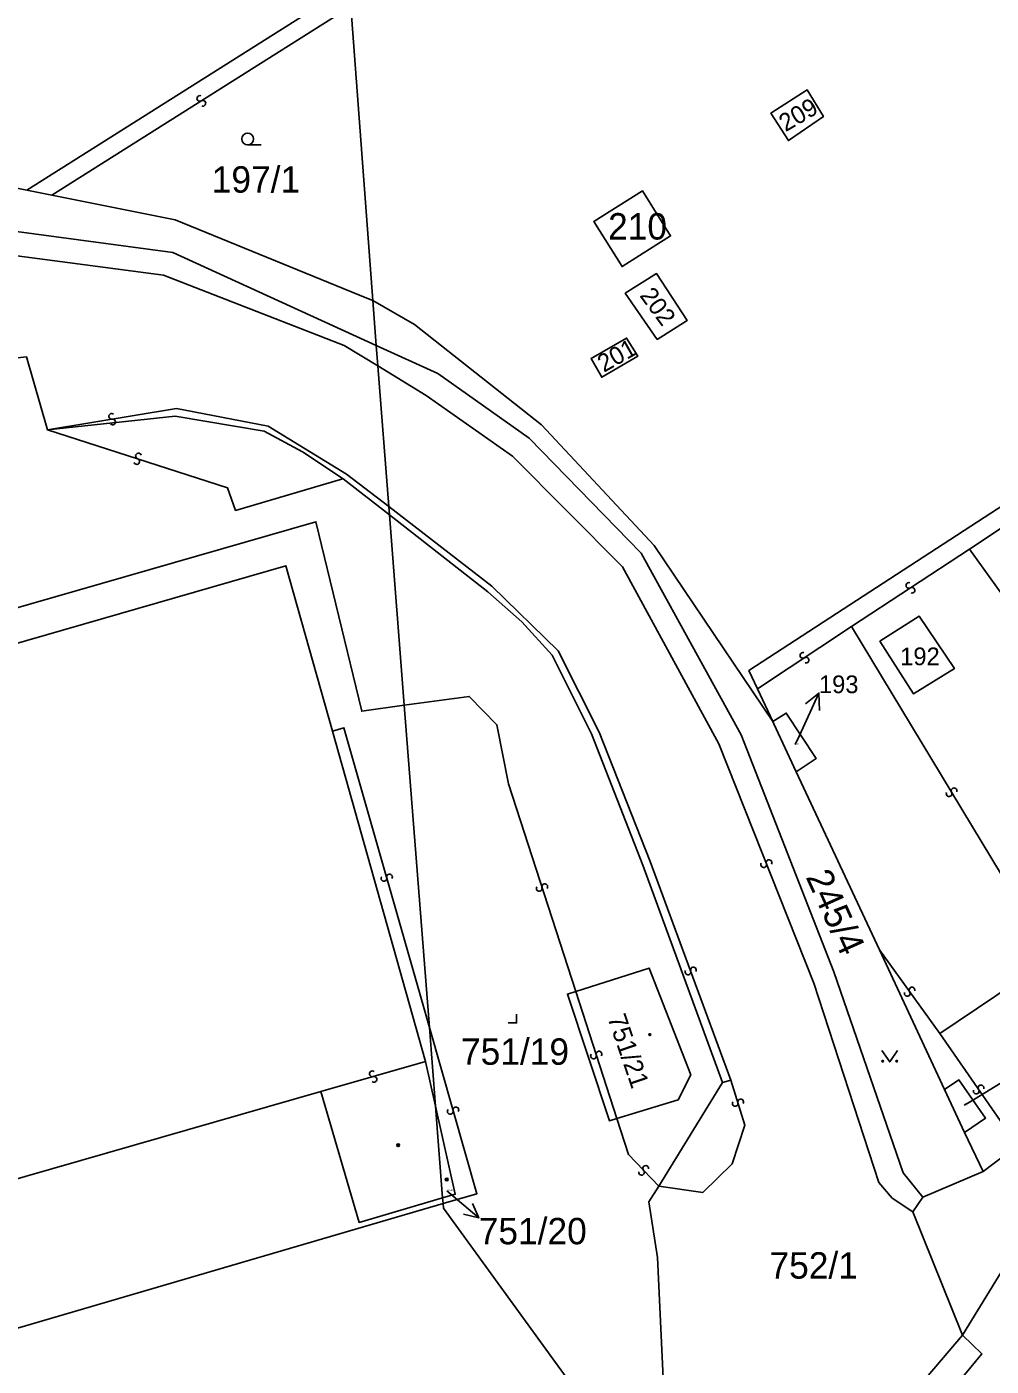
# Model space of a CAD drawing. Extents: x -600309 to -598967, y -1161267 to -1160292.
# Drawn here: x -599361.9 to -599299.8, y -1160967.5 to -1160881.2 of the extents above; entities that cross this region are included whole.
import ezdxf

# ---------------------------------------------------------------- set-up
doc = ezdxf.new("R2010")
doc.units = 0
for name, color, linetype in [('Level 1', 7, 'Continuous'), ('Level 13', 7, 'Continuous'), ('Level 3', 7, 'Continuous'), ('Level 4', 7, 'Continuous'), ('Level 5', 7, 'Continuous'), ('Level 57', 7, 'Continuous'), ('Level 60', 7, 'Continuous')]:
    doc.layers.add(name, color=color, linetype=linetype)

msp = doc.modelspace()

# ---------------------------------------------------------------- linework, layer by layer
at = {"layer": 'Level 1'}
for points in [[(-599361.85, -1160891.73), (-599341.16, -1160878.63)], [(-599341.01, -1160879.91), (-599339.6, -1160898.84)], [(-599313.98, -1160886.77), (-599311.64, -1160885.28), (-599310.6, -1160886.99), (-599312.85, -1160888.54), (-599313.98, -1160886.77)], [(-599314.84, -1160923.85), (-599315.39, -1160922.67), (-599260.53, -1160886.96)], [(-599361.85, -1160891.73), (-599362.72, -1160891.56), (-599374.42, -1160890.15), (-599375.53, -1160890.4)], [(-599360.25, -1160892.05), (-599361.85, -1160891.73)], [(-599360.25, -1160892.05), (-599352.31, -1160893.65), (-599339.99, -1160898.68), (-599339.6, -1160898.84)], [(-599325.38, -1160893.75), (-599322.25, -1160891.78), (-599320.43, -1160894.68), (-599323.56, -1160896.65), (-599325.38, -1160893.75)], [(-599339.37, -1160901.73), (-599352.46, -1160895.75), (-599362.84, -1160894.34), (-599371.33, -1160894.86), (-599386.68, -1160898.16), (-599423.37, -1160908.81), (-599435.34, -1160910.65), (-599443.08, -1160909.52), (-599449.91, -1160906.36), (-599452.36, -1160906.67)], [(-599323.35, -1160898.37), (-599321.34, -1160897.1), (-599319.37, -1160900.13), (-599321.29, -1160901.34), (-599323.35, -1160898.37)], [(-599313.86, -1160925.94), (-599321.48, -1160914.61), (-599328.73, -1160906.84), (-599336.91, -1160900.39), (-599339.6, -1160898.84)], [(-599339.6, -1160898.84), (-599339.37, -1160901.73)], [(-599304.21, -1160956.57), (-599305.47, -1160955), (-599309.92, -1160942.06), (-599315.89, -1160926.81), (-599322.32, -1160915.1), (-599329.54, -1160907.71), (-599335.41, -1160903.54), (-599339.37, -1160901.73)], [(-599339.37, -1160901.73), (-599339.27, -1160903.05)], [(-599325.55, -1160902.57), (-599323.26, -1160901.26), (-599322.55, -1160902.43), (-599324.86, -1160903.78), (-599325.55, -1160902.57)], [(-599360.52, -1160907.17), (-599361.87, -1160902.47)], [(-599339.27, -1160903.05), (-599338.57, -1160912.11)], [(-599341.5, -1160910.31), (-599344.12, -1160908.57), (-599346.58, -1160907.24), (-599352.31, -1160906.29), (-599360.52, -1160907.17)], [(-599341.5, -1160910.31), (-599338.52, -1160912.64)], [(-599338.57, -1160912.11), (-599338.52, -1160912.64)], [(-599317.1, -1160949.2), (-599322.22, -1160935.2), (-599325.52, -1160926.73), (-599328.05, -1160921.68), (-599330.01, -1160919.53), (-599332.2, -1160917.6), (-599338.52, -1160912.64)], [(-599338.52, -1160912.64), (-599337.57, -1160924.9)], [(-599235.72, -1160913.36), (-599296.6, -1160957.23), (-599301.64, -1160965.46)], [(-599416.34, -1160936.44), (-599345.19, -1160915.92), (-599342.19, -1160926.57)], [(-599306.96, -1160920.78), (-599304.44, -1160919.16), (-599302.17, -1160922.54), (-599304.81, -1160924.16), (-599306.96, -1160920.78)], [(-599313.86, -1160925.94), (-599314.84, -1160923.85)], [(-599337.57, -1160924.9), (-599335.95, -1160945.64)], [(-599312.35, -1160929.18), (-599311.06, -1160928.32), (-599312.99, -1160925.4), (-599313.86, -1160925.94)], [(-599312.35, -1160929.18), (-599313.79, -1160926.1), (-599313.86, -1160925.94)], [(-599342.19, -1160926.57), (-599336.2, -1160947.84)], [(-599307, -1160940.65), (-599312.35, -1160929.18)], [(-599302.8, -1160949.65), (-599307, -1160940.65)], [(-599326.54, -1160943.33), (-599321.82, -1160941.82), (-599319.14, -1160948.69), (-599319.94, -1160950.31), (-599323.89, -1160951.5)], [(-599326.54, -1160943.33), (-599327.07, -1160943.5), (-599324.37, -1160951.65), (-599323.89, -1160951.5)], [(-599335.95, -1160945.64), (-599335.56, -1160950.71)], [(-599336.2, -1160947.84), (-599335.56, -1160950.71)], [(-599321.2, -1160955.86), (-599317.1, -1160949.2)], [(-599301.51, -1160952.42), (-599300.16, -1160951.48), (-599301.88, -1160949.02), (-599302.8, -1160949.65)], [(-599406.76, -1160968.12), (-599342.94, -1160949.78)], [(-599335.1, -1160956.62), (-599340.48, -1160958.2), (-599342.94, -1160949.78)], [(-599301.51, -1160952.42), (-599302.8, -1160949.65)], [(-599335.56, -1160950.71), (-599334.29, -1160956.39), (-599335.1, -1160956.62)], [(-599335.56, -1160950.71), (-599335.1, -1160956.62)], [(-599300.33, -1160954.93), (-599301.51, -1160952.42)], [(-599298.11, -1160953.25), (-599300.33, -1160954.93)], [(-599304.21, -1160956.57), (-599300.33, -1160954.93)], [(-599320.82, -1160970.06), (-599321.27, -1160960.47), (-599321.83, -1160956.87), (-599321.2, -1160955.86)], [(-599335.1, -1160956.62), (-599335.07, -1160956.99)], [(-599335.07, -1160956.99), (-599335.05, -1160957.28), (-599324.94, -1160971.21)], [(-599304.84, -1160957.53), (-599304.21, -1160956.57)], [(-599301.64, -1160965.46), (-599304.84, -1160957.53)], [(-599329.06, -1161035.01), (-599328.97, -1161034.68), (-599324.48, -1161025.58), (-599315.91, -1161007.71), (-599310.64, -1160996.4), (-599307.55, -1160986.94), (-599305.19, -1160975.42), (-599303.65, -1160970.59), (-599300.4, -1160966.67), (-599301.64, -1160965.46)], [(-599301.64, -1160965.46), (-599305.34, -1160969.8)]]:
    msp.add_lwpolyline(points, dxfattribs=at)
at = {"layer": 'Level 13'}
for centre, start, end in [((-599350.728, -1160885.824), 69.40927, 301.99927), ((-599350.533, -1160886.137), 249.62372, 121.72172), ((-599356.398, -1160906.298), 46.74548, 278.84348), ((-599356.341, -1160906.662), 226.53102, 99.12102), ((-599354.672, -1160908.855), 19.56346, 251.66145), ((-599354.787, -1160909.205), 199.349, 71.939), ((-599305.1, -1160917.185), 70.66079, 302.75879), ((-599304.9, -1160917.494), 250.44634, 123.03634), ((-599311.921, -1160921.686), 71.019, 303.11699), ((-599311.719, -1160921.994), 250.80454, 123.39454), ((-599302.192, -1160930.406), 338.2993, 210.8893), ((-599302.509, -1160930.594), 158.51375, 30.61175), ((-599314.442, -1160935.166), 148.96871, 21.06671), ((-599314.099, -1160935.033), 328.75426, 201.34426), ((-599338.877, -1160936.05), 143.07229, 15.66229), ((-599338.522, -1160935.951), 323.28674, 195.38474), ((-599328.885, -1160936.696), 145.09076, 17.68076), ((-599328.534, -1160936.585), 325.30521, 197.40321), ((-599319.313, -1160942.073), 147.39257, 19.98257), ((-599318.966, -1160941.948), 327.60702, 199.70502), ((-599304.9, -1160943.243), 342.97652, 215.56652), ((-599305.201, -1160943.457), 163.19098, 35.28897), ((-599325.395, -1160947.476), 145.12913, 17.71913), ((-599325.044, -1160947.365), 325.34359, 197.44159), ((-599339.62, -1160948.633), 53.21589, 285.80589), ((-599339.521, -1160948.988), 233.43034, 105.52834), ((-599300.763, -1160949.744), 162.11332, 34.21131), ((-599300.458, -1160949.536), 341.89886, 214.48886), ((-599334.607, -1160951.05), 143.0542, 15.6442), ((-599334.252, -1160950.951), 323.26866, 195.36666), ((-599316.276, -1160950.544), 144.33088, 16.92088), ((-599315.923, -1160950.437), 324.54534, 196.64333), ((-599322.305, -1160954.976), 171.07406, 43.17206), ((-599322.036, -1160954.723), 350.8596, 223.4496)]:
    msp.add_arc(centre, 0.184, start, end, dxfattribs=at)
at = {"layer": 'Level 3'}
for points in [[(-599341.01, -1160879.91), (-599360.25, -1160892.05)], [(-599339.27, -1160903.05), (-599341.43, -1160901.73), (-599353.06, -1160897.2), (-599363.14, -1160895.88), (-599371.49, -1160896.46), (-599386.41, -1160899.6), (-599423.05, -1160910.29), (-599435.16, -1160912.2), (-599444, -1160910.91), (-599452.36, -1160906.67)], [(-599304.84, -1160957.53), (-599306.18, -1160956.63), (-599307.03, -1160955.64), (-599311.22, -1160942.8), (-599317.32, -1160927.39), (-599323.52, -1160915.98), (-599330.6, -1160908.86), (-599336.16, -1160904.96), (-599339.27, -1160903.05)], [(-599360.52, -1160907.17), (-599352.22, -1160905.8), (-599346.33, -1160906.93), (-599341.29, -1160910.01), (-599338.57, -1160912.11)], [(-599360.52, -1160907.17), (-599348.94, -1160910.89), (-599348.43, -1160912.35), (-599341.67, -1160910.37), (-599341.5, -1160910.31)], [(-599301.2, -1160914.84), (-599292.85, -1160909.3)], [(-599338.57, -1160912.11), (-599331.93, -1160917.23), (-599327.67, -1160921.39), (-599325.04, -1160926.63), (-599321.74, -1160934.97), (-599316.55, -1160949.05)], [(-599428.72, -1160940.07), (-599428.08, -1160937.84), (-599425.58, -1160935.98), (-599424.32, -1160936.42), (-599343.26, -1160913.08), (-599340.31, -1160925.28), (-599337.57, -1160924.9)], [(-599308.8, -1160919.83), (-599301.2, -1160914.84)], [(-599301.2, -1160914.84), (-599286.74, -1160934.95)], [(-599314.84, -1160923.85), (-599308.8, -1160919.83)], [(-599295.9, -1160941.18), (-599308.8, -1160919.83)], [(-599337.57, -1160924.9), (-599333.39, -1160924.33), (-599331.61, -1160926.15), (-599330.87, -1160929.95), (-599326.54, -1160943.33)], [(-599342.19, -1160926.57), (-599341.45, -1160926.35), (-599335.95, -1160945.64)], [(-599303.11, -1160946.04), (-599307, -1160940.65)], [(-599303.11, -1160946.04), (-599295.9, -1160941.18)], [(-599326.54, -1160943.33), (-599323.89, -1160951.5)], [(-599335.95, -1160945.64), (-599332.9, -1160956.35), (-599335.07, -1160956.99)], [(-599298.11, -1160953.25), (-599303.11, -1160946.04)], [(-599336.2, -1160947.84), (-599342.94, -1160949.78)], [(-599316.55, -1160949.05), (-599315.66, -1160951.93), (-599316.47, -1160954.42), (-599318.36, -1160956.27), (-599321.2, -1160955.86)], [(-599317.1, -1160949.2), (-599316.55, -1160949.05)], [(-599321.2, -1160955.86), (-599323.14, -1160953.83), (-599323.89, -1160951.5)], [(-599399.61, -1160975.89), (-599335.07, -1160956.99)]]:
    msp.add_lwpolyline(points, dxfattribs=at)
at = {"layer": 'Level 5'}
msp.add_line((-599347.65, -1160888.81), (-599346.775, -1160888.81), dxfattribs=at)
for points in [[(-599330.89, -1160945.35), (-599330.34, -1160945.35), (-599330.34, -1160944.8)], [(-599306.831, -1160947.12), (-599306.33, -1160947.87), (-599305.83, -1160947.12)]]:
    msp.add_lwpolyline(points, dxfattribs=at)
for centre, radius in [((-599347.65, -1160888.435), 0.375), ((-599321.77, -1160946.11), 0.0612), ((-599321.77, -1160946.11), 0.0354), ((-599306.78, -1160947.82), 0.05), ((-599305.881, -1160947.82), 0.05), ((-599337.96, -1160953.23), 0.09), ((-599337.96, -1160953.23), 0.0521), ((-599334.84, -1160955.44), 0.09), ((-599334.84, -1160955.44), 0.0521)]:
    msp.add_circle(centre, radius, dxfattribs=at)
at = {"layer": 'Level 57'}
for p, q in [((-599312.147, -1160926.842), (-599310.886, -1160924.12)), ((-599312.42, -1160927.43), (-599312.147, -1160926.842)), ((-599301.16, -1160950.429), (-599298.597, -1160948.87)), ((-599301.54, -1160950.66), (-599301.16, -1160950.429)), ((-599334.84, -1160956.17), (-599332.78, -1160957.91))]:
    msp.add_line(p, q, dxfattribs=at)
for points in [[(-599311.76, -1160924.817), (-599310.886, -1160924.12), (-599310.852, -1160925.238)], [(-599333.177, -1160956.987), (-599332.78, -1160957.91), (-599333.757, -1160957.673)]]:
    msp.add_lwpolyline(points, dxfattribs=at)
at = {"layer": 'Level 60'}
for points in [[(-599341.16, -1160878.63), (-599361.85, -1160891.73), (-599362.72, -1160891.56), (-599374.42, -1160890.15), (-599375.53, -1160890.4), (-599396.23, -1160854.18), (-599396.82, -1160853.04), (-599344.19, -1160819.67), (-599344.18, -1160821.01), (-599344.2, -1160823.41), (-599344.97, -1160822.15), (-599347.69, -1160823.87), (-599346.23, -1160826.28), (-599344.4, -1160825.11), (-599345.1, -1160824.02), (-599344.2, -1160823.41), (-599343.88, -1160844.93), (-599343.45, -1160850.23), (-599343.28, -1160852.34)], [(-599339.6, -1160898.84), (-599341.01, -1160879.91), (-599341.16, -1160878.63), (-599289.31, -1160845.42), (-599288.57, -1160846.23), (-599277.78, -1160862.37), (-599260.53, -1160886.96), (-599315.39, -1160922.67), (-599314.84, -1160923.85), (-599313.86, -1160925.94), (-599321.48, -1160914.61), (-599328.73, -1160906.84), (-599336.91, -1160900.39)], [(-599341.01, -1160879.91), (-599339.6, -1160898.84), (-599339.99, -1160898.68), (-599352.31, -1160893.65), (-599360.25, -1160892.05), (-599361.85, -1160891.73), (-599341.16, -1160878.63)], [(-599311.64, -1160885.28), (-599313.98, -1160886.77), (-599312.85, -1160888.54), (-599310.6, -1160886.99)], [(-599313.98, -1160886.77), (-599311.64, -1160885.28), (-599310.6, -1160886.99), (-599312.85, -1160888.54)], [(-599260.53, -1160886.96), (-599259.93, -1160887.85), (-599245.44, -1160907.97), (-599244.95, -1160911.26), (-599245.11, -1160912.69), (-599245.94, -1160914.13), (-599247.27, -1160915.32), (-599248.33, -1160916.3), (-599273.84, -1160935.22), (-599298.11, -1160953.25), (-599300.33, -1160954.93), (-599301.51, -1160952.42), (-599300.16, -1160951.48), (-599301.88, -1160949.02), (-599302.8, -1160949.65), (-599307, -1160940.65), (-599312.35, -1160929.18), (-599311.06, -1160928.32), (-599312.99, -1160925.4), (-599313.86, -1160925.94), (-599314.84, -1160923.85), (-599315.39, -1160922.67)], [(-599322.25, -1160891.78), (-599325.38, -1160893.75), (-599323.56, -1160896.65), (-599320.43, -1160894.68)], [(-599325.38, -1160893.75), (-599322.25, -1160891.78), (-599320.43, -1160894.68), (-599323.56, -1160896.65)], [(-599321.34, -1160897.1), (-599323.35, -1160898.37), (-599321.29, -1160901.34), (-599319.37, -1160900.13)], [(-599323.35, -1160898.37), (-599321.34, -1160897.1), (-599319.37, -1160900.13), (-599321.29, -1160901.34)], [(-599328.73, -1160906.84), (-599321.48, -1160914.61), (-599313.86, -1160925.94), (-599313.79, -1160926.1), (-599312.35, -1160929.18), (-599307, -1160940.65), (-599302.8, -1160949.65), (-599301.51, -1160952.42), (-599300.33, -1160954.93), (-599304.21, -1160956.57), (-599305.47, -1160955), (-599309.92, -1160942.06), (-599315.89, -1160926.81), (-599322.32, -1160915.1), (-599329.54, -1160907.71), (-599335.41, -1160903.54), (-599339.37, -1160901.73), (-599339.6, -1160898.84), (-599336.91, -1160900.39)], [(-599323.26, -1160901.26), (-599325.55, -1160902.57), (-599324.86, -1160903.78), (-599322.55, -1160902.43)], [(-599325.55, -1160902.57), (-599323.26, -1160901.26), (-599322.55, -1160902.43), (-599324.86, -1160903.78)], [(-599344.12, -1160908.57), (-599341.5, -1160910.31), (-599338.52, -1160912.64), (-599337.57, -1160924.9), (-599335.95, -1160945.64), (-599335.56, -1160950.71), (-599336.2, -1160947.84), (-599342.19, -1160926.57), (-599345.19, -1160915.92), (-599416.34, -1160936.44), (-599428.72, -1160940.07), (-599432.02, -1160941.04), (-599438.73, -1160933.04), (-599455.29, -1160913.3), (-599447.62, -1160917.87), (-599438.49, -1160919.83), (-599429.39, -1160919.59), (-599420.43, -1160917.42), (-599380.09, -1160905.34), (-599371.38, -1160903.51), (-599361.87, -1160902.47), (-599360.52, -1160907.17), (-599352.31, -1160906.29), (-599346.58, -1160907.24)], [(-599321.83, -1160956.87), (-599321.27, -1160960.47), (-599320.82, -1160970.06), (-599320.71, -1160971.66), (-599323.97, -1160972.54), (-599324.94, -1160971.21), (-599335.05, -1160957.28), (-599335.07, -1160956.99), (-599335.1, -1160956.62), (-599334.29, -1160956.39), (-599335.56, -1160950.71), (-599335.95, -1160945.64), (-599337.57, -1160924.9), (-599338.52, -1160912.64), (-599332.2, -1160917.6), (-599330.01, -1160919.53), (-599328.05, -1160921.68), (-599325.52, -1160926.73), (-599322.22, -1160935.2), (-599317.1, -1160949.2), (-599321.2, -1160955.86)], [(-599416.34, -1160936.44), (-599345.19, -1160915.92), (-599342.19, -1160926.57), (-599336.2, -1160947.84), (-599335.56, -1160950.71), (-599335.1, -1160956.62), (-599340.48, -1160958.2), (-599342.94, -1160949.78), (-599406.76, -1160968.12), (-599408.71, -1160968.71), (-599413.88, -1160970.29), (-599424.82, -1160973.63), (-599422.36, -1160982.07), (-599435.51, -1160985.86), (-599437.27, -1160979.84), (-599447.32, -1160945.52), (-599441.96, -1160943.95), (-599437.64, -1160942.69), (-599433.04, -1160941.34), (-599432.02, -1160941.04), (-599428.72, -1160940.07)], [(-599304.44, -1160919.16), (-599306.96, -1160920.78), (-599304.81, -1160924.16), (-599302.17, -1160922.54)], [(-599306.96, -1160920.78), (-599304.44, -1160919.16), (-599302.17, -1160922.54), (-599304.81, -1160924.16)], [(-599312.99, -1160925.4), (-599311.06, -1160928.32), (-599312.35, -1160929.18), (-599313.79, -1160926.1), (-599313.86, -1160925.94)], [(-599326.54, -1160943.33), (-599327.07, -1160943.5), (-599324.37, -1160951.65), (-599323.89, -1160951.5), (-599319.94, -1160950.31), (-599319.14, -1160948.69), (-599321.82, -1160941.82)], [(-599327.07, -1160943.5), (-599326.54, -1160943.33), (-599321.82, -1160941.82), (-599319.14, -1160948.69), (-599319.94, -1160950.31), (-599323.89, -1160951.5), (-599324.37, -1160951.65)], [(-599301.88, -1160949.02), (-599300.16, -1160951.48), (-599301.51, -1160952.42), (-599302.8, -1160949.65)], [(-599335.56, -1160950.71), (-599334.29, -1160956.39), (-599335.1, -1160956.62)]]:
    msp.add_lwpolyline(points, close=True, dxfattribs=at)
for points in [[(-599435.4, -1160906.87), (-599426.78, -1160906.5), (-599424.29, -1160906.13), (-599418.34, -1160904.16), (-599397.1, -1160895.95), (-599393.88, -1160894.71), (-599393.15, -1160894.43), (-599378.59, -1160891.1), (-599375.53, -1160890.4), (-599374.42, -1160890.15), (-599362.72, -1160891.56), (-599361.85, -1160891.73), (-599360.25, -1160892.05), (-599352.31, -1160893.65), (-599339.99, -1160898.68), (-599339.6, -1160898.84), (-599339.37, -1160901.73), (-599352.46, -1160895.75), (-599362.84, -1160894.34), (-599371.33, -1160894.86), (-599386.68, -1160898.16), (-599423.37, -1160908.81), (-599435.34, -1160910.65)], [(-599435.34, -1160910.65), (-599423.37, -1160908.81), (-599386.68, -1160898.16), (-599371.33, -1160894.86), (-599362.84, -1160894.34), (-599352.46, -1160895.75), (-599339.37, -1160901.73), (-599339.27, -1160903.05), (-599338.57, -1160912.11), (-599338.52, -1160912.64), (-599341.5, -1160910.31), (-599344.12, -1160908.57), (-599346.58, -1160907.24), (-599352.31, -1160906.29), (-599360.52, -1160907.17), (-599361.87, -1160902.47), (-599371.38, -1160903.51), (-599380.09, -1160905.34), (-599420.43, -1160917.42), (-599429.39, -1160919.59)], [(-599320.82, -1160970.06), (-599321.27, -1160960.47), (-599321.83, -1160956.87), (-599321.2, -1160955.86), (-599317.1, -1160949.2), (-599322.22, -1160935.2), (-599325.52, -1160926.73), (-599328.05, -1160921.68), (-599330.01, -1160919.53), (-599332.2, -1160917.6), (-599338.52, -1160912.64), (-599338.57, -1160912.11), (-599339.27, -1160903.05), (-599339.37, -1160901.73), (-599335.41, -1160903.54), (-599329.54, -1160907.71), (-599322.32, -1160915.1), (-599315.89, -1160926.81), (-599309.92, -1160942.06), (-599305.47, -1160955), (-599304.21, -1160956.57), (-599304.84, -1160957.53), (-599301.64, -1160965.46), (-599305.34, -1160969.8)], [(-599406.76, -1160968.12), (-599342.94, -1160949.78), (-599340.48, -1160958.2), (-599335.1, -1160956.62), (-599335.07, -1160956.99), (-599335.05, -1160957.28), (-599324.94, -1160971.21)], [(-599296.6, -1160957.23), (-599301.64, -1160965.46), (-599304.84, -1160957.53), (-599304.21, -1160956.57), (-599300.33, -1160954.93), (-599298.11, -1160953.25)], [(-599303.65, -1160970.59), (-599300.4, -1160966.67), (-599301.64, -1160965.46), (-599296.6, -1160957.23)], [(-599305.34, -1160969.8), (-599301.64, -1160965.46), (-599300.4, -1160966.67), (-599303.65, -1160970.59)]]:
    msp.add_lwpolyline(points, dxfattribs=at)

# ---------------------------------------------------------------- texts
at = {"layer": 'Level 4'}
for s, height, rotation, p in [('209', 1.14, 30.40344, (-599313.032, -1160888.002)), ('202', 1.14, 306.5157, (-599322.465, -1160898.524)), ('201', 1.14, 29.49138, (-599324.724, -1160903.494)), ('245/4', 1.7, 294.3, (-599311.76, -1160935.95)), ('751/21', 1.2, 288.9, (-599324.51, -1160945.02))]:
    msp.add_text(s, height=height, rotation=rotation, dxfattribs=at).set_placement(p)
for s, height, p in [('197/1', 1.7, (-599349.96, -1160891.89)), ('210', 1.7, (-599324.456, -1160894.91)), ('192', 1.14, (-599305.658, -1160922.32)), ('193', 0.1, (-599312.42, -1160927.43)), ('751/19', 1.7, (-599333.92, -1160948.05)), ('187', 0.1, (-599301.54, -1160950.66)), ('751/20', 0.1, (-599334.84, -1160956.17)), ('752/1', 1.7, (-599314.07, -1160961.82))]:
    msp.add_text(s, height=height, dxfattribs=at).set_placement(p)
at = {"layer": 'Level 57'}
for s, height, p in [('193', 1.14, (-599310.886, -1160924.12)), ('751/20', 1.7, (-599332.78, -1160959.61))]:
    msp.add_text(s, height=height, dxfattribs=at).set_placement(p)

doc.saveas('drawing.dxf')
